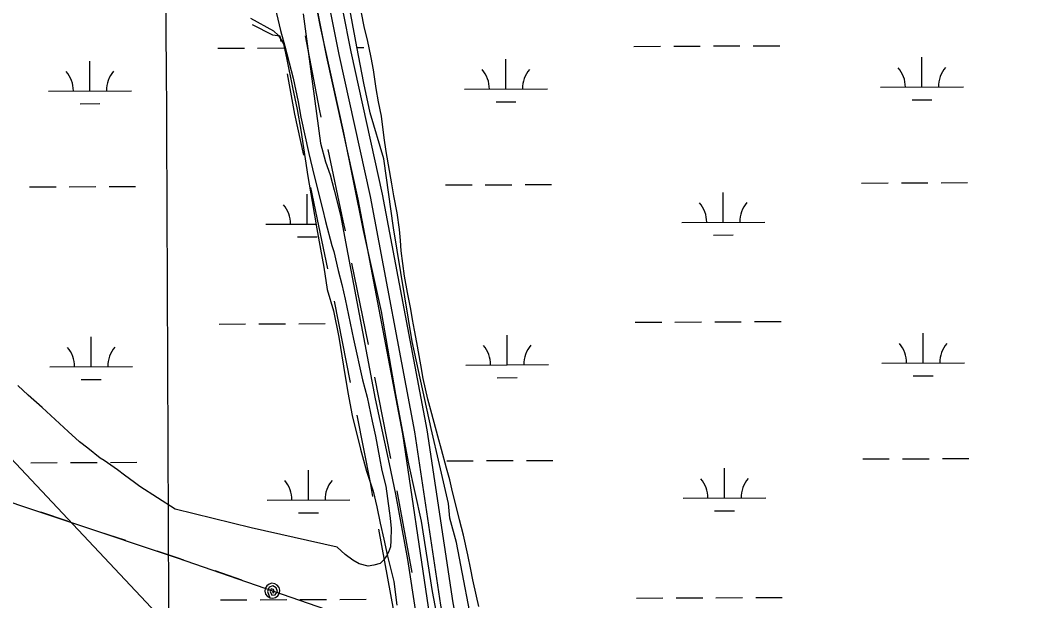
# Model space of a CAD drawing. Extents: x 3424494 to 3462436, y 522220 to 547718.
# Drawn here: x 3444270 to 3445498, y 529173 to 529873 of the extents above; entities that cross this region are included whole.
import ezdxf

# ---------------------------------------------------------------- set-up
doc = ezdxf.new("R2010")
doc.units = 0
for name, color, linetype in [('V-GRID-MAJR', 7, 'Continuous'), ('V-ROAD-CNTR', 7, 'Continuous'), ('V-SITE-VEGE', 7, 'Continuous'), ('V-TOPO-SHOR', 7, 'Continuous'), ('V-UTIL-LINE', 7, 'Continuous'), ('V-WETL-SWMP', 7, 'Continuous')]:
    doc.layers.add(name, color=color, linetype=linetype)

msp = doc.modelspace()

# ---------------------------------------------------------------- linework, layer by layer
at = {"layer": 'V-GRID-MAJR'}
msp.add_spline([(3444456.228, 527681.72), (3444428.916, 533739.1900000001), (3444401.588, 539800.129), (3444374.2600000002, 545861.083), (3444374.244, 545864.536)], degree=3, dxfattribs=at)
at = {"layer": 'V-ROAD-CNTR'}
for p, q in [((3444717.3997912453, 529344.5476426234), (3444697.9505704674, 529442.6378493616)), ((3444743.0029773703, 529206.9114567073), (3444724.9548545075, 529305.2687417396)), ((3444720.9602303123, 529160.8169797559), (3444702.9121074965, 529259.1742645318))]:
    msp.add_line(p, q, dxfattribs=at)
for points in [[(3444612.3397374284, 530129.3497150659), (3444586.9307882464, 530096.568780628), (3444599.327763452, 530032.2149093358), (3444639.780682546, 529828.4893167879), (3444677.48360714, 529657.2116593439), (3444731.161499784, 529374.1162255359), (3444762.4194372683, 529165.1476434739), (3444817.199327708, 528877.6862183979), (3444864.4652331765, 528687.5985985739), (3444897.365167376, 528464.9710438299), (3444931.9560981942, 528342.4542888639), (3444963.120035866, 528326.9083199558)], [(3444638.970684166, 530139.2256953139), (3444602.94375622, 530092.74278828), (3444614.0487340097, 530035.0939035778), (3444654.4636531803, 529831.562310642), (3444692.1795777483, 529660.2216533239), (3444745.9534702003, 529376.62422052), (3444777.2104076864, 529167.6616384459), (3444831.8562983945, 528880.9022119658), (3444879.197203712, 528690.511592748), (3444912.06313798, 528468.1180375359), (3444944.589072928, 528352.915267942), (3445010.156941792, 528320.2063333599), (3445132.834696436, 528318.6903363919), (3445235.559490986, 528323.74132629), (3445378.32220546, 528331.79631018), (3445518.208925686, 528308.034357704), (3445678.0376060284, 528285.0594036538), (3445900.1601617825, 528255.202463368), (3446078.0878059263, 528229.9135139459), (3446168.5006251, 528230.3395130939), (3446199.424563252, 528236.3015011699), (3446219.013524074, 528274.3494250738), (3446195.8455704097, 528376.03122171)], [(3444645.952670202, 530123.7487262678), (3444618.9567241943, 530088.9167959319), (3444628.769704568, 530037.9728978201), (3444669.146623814, 529834.6353044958), (3444706.875548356, 529663.2316473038), (3444760.7454406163, 529379.132215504), (3444792.001378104, 529170.1756334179), (3444846.5132690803, 528884.118205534), (3444893.9291742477, 528693.4245869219), (3444926.7611085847, 528471.2650312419), (3444957.222047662, 528363.37624702), (3444976.532009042, 528353.7432662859)], [(3444549.938826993, 529867.5764273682), (3444574.390783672, 529855.448343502), (3444583.790301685, 529853.9370085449)], [(3444585.0190940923, 529847.4479946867), (3444583.8529865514, 529853.6059819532)], [(3444633.117284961, 529755.9941812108), (3444631.033949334, 529765.6921150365), (3444614.2739829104, 529854.1982400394)], [(3444612.2833497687, 529710.140124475), (3444601.626050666, 529759.7498849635), (3444592.461286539, 529808.1472229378)], [(3444662.393950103, 529619.0902649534), (3444659.934097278, 529631.161836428), (3444641.5185187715, 529716.8864116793)], [(3444641.1391792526, 529573.1481104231), (3444630.5699027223, 529625.0161635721), (3444620.6845835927, 529671.0323548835)], [(3444690.1708821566, 529481.873932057), (3444683.530857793, 529515.362233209), (3444670.380713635, 529579.8957302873)], [(3444668.7046236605, 529435.8893446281), (3444654.1191422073, 529509.4497667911), (3444649.1259427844, 529533.9535757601)], [(3444695.69285837, 529298.5171784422), (3444692.5926338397, 529315.4125459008), (3444676.484311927, 529396.6532621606)]]:
    msp.add_lwpolyline(points, dxfattribs=at)
at = {"layer": 'V-SITE-VEGE'}
for points in [[(3444577.646, 529887.87), (3444584.298, 529860.513), (3444589.573, 529841.54), (3444599.3910000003, 529802.872), (3444605.669, 529774.429), (3444608.767, 529756.206), (3444618.532, 529712.08), (3444624.823, 529685.091), (3444634.994, 529645.327), (3444638.49, 529630.375), (3444646.215, 529601.189), (3444648.328, 529593.892), (3444653.569, 529571.28), (3444658.134, 529554.134), (3444662.335, 529536.626), (3444672.421, 529488.129), (3444683.232, 529439.2660000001), (3444688.8540000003, 529418.468), (3444694.761, 529389.301), (3444698.59, 529371.434), (3444703.434, 529345.189), (3444706.561, 529329.872), (3444711.11, 529310.905), (3444715.194, 529281.392), (3444716.562, 529272.28), (3444717.534, 529259.902), (3444717.393, 529245.345), (3444716.961, 529238.0700000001), (3444714.35, 529231.545), (3444712.126, 529227.202), (3444708.433, 529221.778), (3444704.392, 529217.813), (3444696.731, 529215.704), (3444689.807, 529214.678), (3444679.2800000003, 529217.326), (3444671.3170000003, 529221.77), (3444662.288, 529228.77), (3444657.233, 529233.186), (3444652.545, 529237.5970000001), (3444548.6950000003, 529260.7930000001)], [(3444823.254, 529166.089), (3444820.825, 529178.486), (3444816.285, 529198.179), (3444813.856, 529210.576), (3444810.02, 529228.078), (3444805.154, 529251.78), (3444800.239, 529270.386), (3444797.091, 529283.88), (3444791.832, 529304.309), (3444788.33, 529318.534), (3444784.463, 529332.764), (3444778.4930000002, 529355.382), (3444773.918, 529371.436), (3444766.899, 529398.433), (3444761.974, 529415.947), (3444756.389, 529440.7440000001), (3444753.639, 529457.511), (3444748.799, 529484.123), (3444745.668, 529499.071), (3444743.245, 529511.831), (3444741.5470000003, 529524.583), (3444737.373, 529544.637), (3444733.9220000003, 529564.321), (3444729.849, 529594.926), (3444728.878, 529607.308), (3444727.5470000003, 529620.422), (3444724.829, 529640.461), (3444721.026, 529661.24), (3444718.62, 529675.8200000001), (3444711.718, 529714.822), (3444709.326, 529731.22), (3444705.937, 529757.091), (3444702.465, 529774.591), (3444699.7090000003, 529790.629), (3444696.286, 529813.2220000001), (3444693.515, 529827.802), (3444688.991, 529849.318), (3444685.485, 529863.179), (3444681.682, 529883.958)], [(3444548.6950000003, 529260.7930000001), (3444457.2090000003, 529283.143), (3444414.5330000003, 529310.481), (3444408.028, 529315.274), (3444396.109, 529324.486), (3444387.436, 529330.752), (3444371.531, 529341.824), (3444366.464, 529344.785), (3444351.661, 529356.934), (3444341.546, 529364.674), (3444327.835, 529376.814), (3444296.8200000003, 529405.861), (3444279.86, 529420.942), (3444267.234, 529432.346)]]:
    msp.add_lwpolyline(points, dxfattribs=at)
at = {"layer": 'V-TOPO-SHOR'}
for points in [[(3443431.184510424, 530307.8955477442), (3444126.097553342, 529485.608749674), (3444780.1721303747, 528790.6417312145), (3444862.544981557, 528381.6584642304)], [(3444952.954, 528213.042), (3444944.895, 528223.88), (3444943.623, 528230.567), (3444937.893, 528259.993), (3444918.113, 528356.969), (3444894.805, 528504.712), (3444878.878, 528585.635), (3444860.477, 528687.2710000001), (3444840.3370000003, 528816.96), (3444817.395, 528932.658), (3444804.767, 529009.542), (3444782.96, 529103.871), (3444767.694, 529184.118), (3444754.474, 529269.018), (3444739.1040000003, 529337.916), (3444723.201, 529421.508), (3444706.123, 529521.796), (3444684.345, 529619.461), (3444660.106, 529739.177), (3444632.585, 529864.93), (3444617.938, 529939.832)], [(3444611.37, 529880.483), (3444622.593, 529796.269), (3444632.602, 529724.751), (3444638.396, 529702), (3444644.259, 529686.59), (3444648.754, 529667.857), (3444656.481, 529637.746), (3444665.386, 529590.937), (3444676.193, 529533.427), (3444698.455, 529416.4), (3444715.075, 529338.144), (3444722.738, 529301.358), (3444737.349, 529222.45), (3444747.413, 529156.939)]]:
    msp.add_lwpolyline(points, dxfattribs=at)
at = {"layer": 'V-UTIL-LINE'}
for points in [[(3432847.102, 533231.087), (3435941.058, 532163.305), (3436709.741, 531892.192), (3437598.667, 531587.003), (3439729.8880000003, 530854.651), (3442093.8540000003, 530027.144), (3443680.77, 529484.86), (3444459.38, 529224.651), (3445260.358, 528947.5970000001), (3446015.859, 528646.2490000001), (3446827.779, 528878.193), (3448530.483, 529366.439)], [(3444327.227, 529268.816), (3444294.98, 529279.593)], [(3444397.411, 529245.36), (3444365.164, 529256.137)], [(3444467.566, 529221.8200000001), (3444459.38, 529224.651), (3444435.348, 529232.682)], [(3444537.5, 529197.629), (3444505.3680000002, 529208.7440000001)], [(3444574.355, 529184.882), (3444575.129, 529182.111), (3444576.606, 529183.909), (3444575.801, 529186.534), (3444572.9450000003, 529187.179), (3444571.683, 529184.024), (3444573.629, 529179.759), (3444577.876, 529180.171), (3444580.631, 529184.178), (3444578.838, 529188.3910000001), (3444575.031, 529190.734), (3444570.512, 529189.047), (3444568.41, 529183.958), (3444571.413, 529176.376), (3444574.892, 529175.898), (3444578.289, 529176.787), (3444581.088, 529178.909), (3444582.861, 529181.9400000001), (3444583.339, 529185.4180000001), (3444582.45, 529188.816), (3444580.328, 529191.6140000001), (3444577.2970000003, 529193.387), (3444573.819, 529193.866), (3444570.421, 529192.976), (3444567.623, 529190.855), (3444565.85, 529187.824), (3444565.3710000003, 529184.345), (3444566.261, 529180.948), (3444568.382, 529178.149), (3444571.413, 529176.376)]]:
    msp.add_lwpolyline(points, dxfattribs=at)
at = {"layer": 'V-WETL-SWMP'}
for p, q in [((3444508.622877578, 529839.1762493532), (3444540.6225514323, 529839.3205324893)), ((3444556.622388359, 529839.392674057), (3444588.622062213, 529839.5369571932)), ((3444676.4172900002, 529839.9368050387), (3444684.631548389, 529839.9738422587)), ((3445010.536068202, 529841.4433111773), (3445042.535726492, 529841.5875942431)), ((3445058.5355556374, 529841.6597357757), (3445090.5352139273, 529841.8040188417)), ((3445106.535043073, 529841.8761603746), (3445138.5347013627, 529842.0204434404)), ((3445154.534530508, 529842.0925849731), (3445186.534188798, 529842.2368680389)), ((3444354.2612444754, 529787.7377353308), (3444354.098923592, 529823.7373679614)), ((3444856.174565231, 529790.0048284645), (3444856.012205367, 529826.0044391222)), ((3445358.07720564, 529792.2678542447), (3445357.914845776, 529828.2674649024)), ((3444304.2617540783, 529787.5122929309), (3444404.260734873, 529787.9631777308)), ((3444806.1750991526, 529789.7793861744), (3444906.1740313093, 529790.2302707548)), ((3445308.077739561, 529792.0424119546), (3445408.076671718, 529792.493296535)), ((3444342.330943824, 529772.2527866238), (3444366.3306992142, 529772.3609989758)), ((3444844.244287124, 529774.5198892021), (3444868.244030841, 529774.6281015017)), ((3445346.1469275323, 529776.7829149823), (3445370.14667125, 529776.8911272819)), ((3444783.2879469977, 529674.2430915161), (3444815.2876052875, 529674.3873745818)), ((3444831.2874344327, 529674.4595161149), (3444863.287092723, 529674.6037991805)), ((3444879.2869218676, 529674.6759407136), (3444911.286580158, 529674.820223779)), ((3445285.190587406, 529676.5061172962), (3445317.190245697, 529676.650400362)), ((3445333.1900748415, 529676.7225418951), (3445365.1897331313, 529676.8668249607)), ((3445381.1895622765, 529676.9389664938), (3445413.189220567, 529677.0832495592)), ((3444281.3744655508, 529671.9759277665), (3444313.3741394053, 529672.1202109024)), ((3444329.3739763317, 529672.1923524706), (3444361.373650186, 529672.3366356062)), ((3444377.373487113, 529672.4087771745), (3444409.373160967, 529672.5530603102)), ((3444616.4244016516, 529627.0561622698), (3444616.2620807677, 529663.0557949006)), ((3445118.337770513, 529629.3233536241), (3445118.1754106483, 529665.322964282)), ((3444566.424911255, 529626.8307198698), (3444627.157936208, 529627.1045586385)), ((3445068.338304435, 529629.0979113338), (3445168.337236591, 529629.5487959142)), ((3445106.4074924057, 529613.8384143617), (3445130.407236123, 529613.9466266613)), ((3444604.4941009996, 529611.5712135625), (3444628.49385639, 529611.6794259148)), ((3444510.1228803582, 529506.5046442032), (3444542.122554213, 529506.6489273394)), ((3444558.122391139, 529506.7210689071), (3444590.122064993, 529506.8653520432)), ((3444606.1219019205, 529506.9374936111), (3444638.121575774, 529507.081776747)), ((3445012.0364311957, 529508.7719090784), (3445044.036089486, 529508.9161921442)), ((3445060.035918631, 529508.9883336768), (3445092.0355769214, 529509.1326167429)), ((3445108.035406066, 529509.2047582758), (3445140.0350643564, 529509.3490413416)), ((3445156.0348935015, 529509.4211828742), (3445188.0345517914, 529509.56546594)), ((3444355.7612472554, 529455.0661301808), (3444355.5989263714, 529491.0657628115)), ((3444857.6749282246, 529457.3334263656), (3444857.51256836, 529493.3330370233)), ((3445359.577568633, 529459.5964521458), (3445359.4152087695, 529495.5960628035)), ((3444305.761756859, 529454.8406877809), (3444405.760737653, 529455.2915725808)), ((3444807.6754621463, 529457.1079840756), (3444907.6743943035, 529457.5588686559)), ((3445309.578102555, 529459.3710098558), (3445409.577034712, 529459.8218944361)), ((3444845.7446501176, 529441.8484871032), (3444869.7443938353, 529441.9566994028)), ((3445347.6472905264, 529444.1115128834), (3445371.6470342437, 529444.219725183)), ((3444343.830946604, 529439.5811814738), (3444367.8307019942, 529439.6893938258)), ((3445286.6909503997, 529343.8347151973), (3445318.6906086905, 529343.9789982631)), ((3445334.6904378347, 529344.0511397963), (3445366.690096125, 529344.1954228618)), ((3445382.68992527, 529344.267564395), (3445414.68958356, 529344.4118474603)), ((3444282.874468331, 529339.3043226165), (3444314.8741421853, 529339.4486057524)), ((3444330.873979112, 529339.5207473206), (3444362.8736529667, 529339.6650304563)), ((3444378.873489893, 529339.7371720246), (3444410.8731637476, 529339.8814551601)), ((3444617.9244044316, 529294.3845571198), (3444617.7620835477, 529330.3841897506)), ((3444784.788309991, 529341.5716894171), (3444816.7879682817, 529341.7159724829)), ((3444832.7877974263, 529341.7881140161), (3444864.787455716, 529341.9323970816)), ((3444880.787284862, 529342.0045386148), (3444912.7869431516, 529342.1488216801)), ((3445119.8381335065, 529296.6519515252), (3445119.6757736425, 529332.6515621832)), ((3444567.924914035, 529294.1591147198), (3444667.923894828, 529294.6099995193)), ((3445069.838667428, 529296.4265092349), (3445169.837599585, 529296.8773938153)), ((3445107.9078553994, 529281.1670122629), (3445131.907599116, 529281.2752245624)), ((3444605.99410378, 529278.8996084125), (3444629.99385917, 529279.0078207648)), ((3444511.6228831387, 529173.8330390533), (3444543.622556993, 529173.9773221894)), ((3444559.6223939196, 529174.0494637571), (3444591.6220677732, 529174.1937468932)), ((3444607.6219047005, 529174.2658884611), (3444639.621578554, 529174.410171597)), ((3444655.6214154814, 529174.482313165), (3444687.6210893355, 529174.6265963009)), ((3445013.5367941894, 529176.1005069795), (3445045.5364524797, 529176.2447900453)), ((3445061.536281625, 529176.316931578), (3445093.5359399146, 529176.461214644)), ((3445109.5357690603, 529176.5333561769), (3445141.53542735, 529176.6776392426)), ((3445157.5352564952, 529176.7497807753), (3445189.5349147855, 529176.8940638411))]:
    msp.add_line(p, q, dxfattribs=at)
for points in [[(3444819.309, 529123.275), (3444796.69, 529243.139), (3444788.441, 529272.444), (3444786.7800000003, 529290.1190000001), (3444775.829, 529337.089), (3444766.014, 529380.433), (3444742.949, 529485.383), (3444720.4930000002, 529622.6), (3444708.794, 529705.827), (3444692.264, 529761.089), (3444684.687, 529797.086), (3444676.269, 529840.703), (3444659.756, 529930.064)], [(3444547.8170000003, 529875.547), (3444575.79, 529860.303), (3444581.958, 529854.484), (3444587.8540000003, 529844.2880000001), (3444591.826, 529825.583), (3444598.653, 529791.871), (3444604.165, 529765.316), (3444608.537, 529740.155), (3444617.23, 529684.301), (3444622.4790000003, 529654.292), (3444628.16, 529621.282), (3444632.541, 529597.0430000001), (3444636.253, 529575.1140000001), (3444640.379, 529548.341), (3444648.202, 529522.456), (3444654.355, 529490.594), (3444660.019, 529455.741), (3444665.481, 529423.886), (3444670.521, 529396.183), (3444680.511, 529355.759), (3444688.094, 529328.954), (3444695.934, 529304.912), (3444700.367, 529286.203), (3444704.329, 529266.346), (3444708.988, 529247.1730000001), (3444713.404, 529226.621), (3444720.953, 529196.129), (3444724.6010000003, 529167.517)]]:
    msp.add_lwpolyline(points, dxfattribs=at)
for centre, radius, start, end in [((3444299.016730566, 529787.9634516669), 35.246287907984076, 359.4865187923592, 41.03017712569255), ((3444409.5014766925, 529788.4616156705), 35.246287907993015, 139.48651576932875, 181.03017410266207), ((3444800.9300776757, 529790.230544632), 35.24628790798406, 359.4865188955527, 41.03017722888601), ((3444911.4147700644, 529790.7287083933), 35.24628790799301, 139.48651568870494, 181.03017402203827), ((3445302.8327180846, 529792.4935704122), 35.24628790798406, 359.4865188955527, 41.03017722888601), ((3445413.3174104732, 529792.9917341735), 35.24628790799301, 139.48651568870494, 181.03017402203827), ((3444561.1798877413, 529627.2818786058), 35.246287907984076, 359.4865187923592, 41.03017712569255), ((3445063.093282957, 529629.5490697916), 35.24628790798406, 359.4865188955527, 41.03017722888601), ((3445173.5779753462, 529630.0472335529), 35.24628790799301, 139.48651568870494, 181.03017402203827), ((3444300.516733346, 529455.2918465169), 35.246287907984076, 359.4865187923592, 41.03017712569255), ((3444411.001479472, 529455.7900105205), 35.246287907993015, 139.48651576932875, 181.03017410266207), ((3444802.4304406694, 529457.5591425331), 35.24628790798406, 359.4865188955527, 41.03017722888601), ((3444912.9151330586, 529458.0573062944), 35.24628790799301, 139.48651568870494, 181.03017402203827), ((3445304.3330810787, 529459.8221683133), 35.24628790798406, 359.4865188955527, 41.03017722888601), ((3445414.817773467, 529460.3203320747), 35.24628790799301, 139.48651568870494, 181.03017402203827), ((3444673.164636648, 529295.1084374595), 35.246287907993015, 139.48651576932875, 181.03017410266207), ((3445064.5936459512, 529296.8776676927), 35.24628790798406, 359.4865188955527, 41.03017722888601), ((3445175.07833834, 529297.3758314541), 35.24628790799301, 139.48651568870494, 181.03017402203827), ((3444562.679890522, 529294.6102734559), 35.246287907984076, 359.4865187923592, 41.03017712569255)]:
    msp.add_arc(centre, radius, start, end, dxfattribs=at)

doc.saveas('drawing.dxf')
